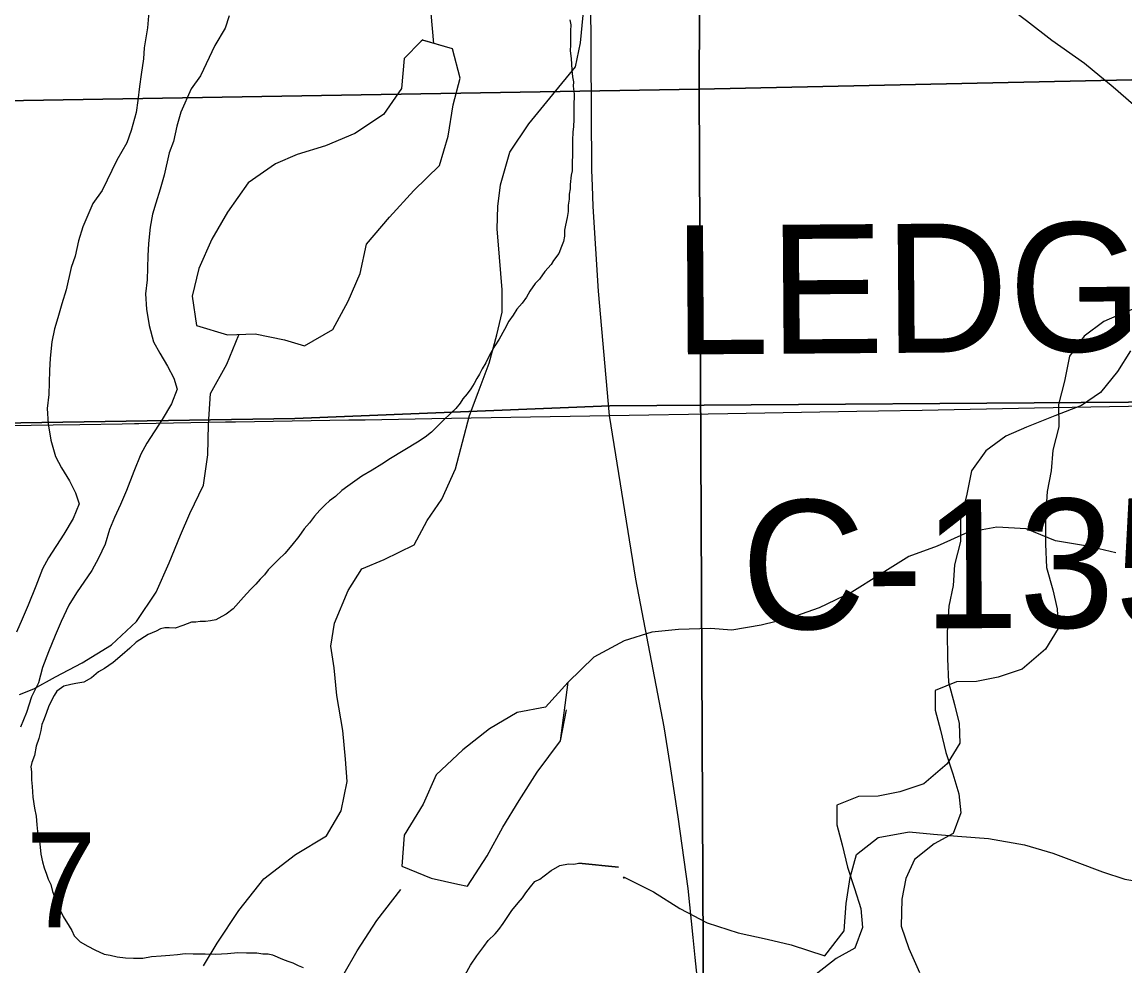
# Model space of a CAD drawing. Extents: x -21.1 to 50.3, y 0 to 22.1.
# Drawn here: x 3.1823 to 3.6686, y 17.5215 to 17.9373 of the extents above; entities that cross this region are included whole.
import ezdxf

# ---------------------------------------------------------------- set-up
doc = ezdxf.new("R2010")
doc.units = 0
for name, color, linetype in [('GM_X_County_Road', 7, 'Continuous'), ('GM_X_County_Road_Text', 7, 'Continuous'), ('GM_X_Major_River', 7, 'Continuous'), ('GM_X_Minor_Lake', 7, 'Continuous'), ('GM_X_Minor_River', 7, 'Continuous'), ('GM_X_Section', 7, 'Continuous'), ('GM_X_Section_Text', 7, 'Continuous'), ('GM_X_State_Route', 7, 'Continuous')]:
    doc.layers.add(name, color=color, linetype=linetype)

msp = doc.modelspace()

# ---------------------------------------------------------------- linework, layer by layer
at = {"layer": 'GM_X_County_Road'}
msp.add_lwpolyline([(3.44133, 17.76391), (3.49357, 17.7648), (3.55045, 17.76585), (3.55992, 17.76603), (3.57925, 17.76639), (3.62878, 17.7673), (3.67832, 17.76822)], dxfattribs=at)
at = {"layer": 'GM_X_Major_River'}
msp.add_lwpolyline([(3.53198, 18.01847), (3.54381, 18.00908), (3.5545, 18.00157), (3.56217, 17.99177), (3.57708, 17.97747), (3.58816, 17.96845), (3.59962, 17.9583), (3.61376, 17.94665), (3.62521, 17.93801), (3.63628, 17.92937), (3.65078, 17.91924), (3.66339, 17.90872), (3.67906, 17.89518)], dxfattribs=at)
at = {"layer": 'GM_X_Minor_Lake'}
for points in [[(3.35901, 17.92946), (3.35831, 17.92888), (3.35074, 17.92129), (3.34962, 17.90798), (3.34164, 17.89656), (3.3291, 17.88818), (3.31617, 17.88284), (3.30362, 17.87902), (3.29411, 17.87483), (3.28195, 17.86645), (3.27284, 17.85351), (3.266, 17.84171), (3.26032, 17.82877), (3.25729, 17.8166), (3.25921, 17.80367), (3.27292, 17.79951), (3.28509, 17.7999), (3.29803, 17.79726)], [(3.35889, 17.92935), (3.35831, 17.92888), (3.35074, 17.92129), (3.34962, 17.90798), (3.34164, 17.89656), (3.3291, 17.88818), (3.31617, 17.88284), (3.30362, 17.87902), (3.29411, 17.87483), (3.28195, 17.86645), (3.27284, 17.85351), (3.266, 17.84171), (3.26032, 17.82877), (3.25729, 17.8166), (3.25921, 17.80367), (3.27292, 17.79951), (3.28509, 17.7999), (3.29803, 17.79726)], [(3.29803, 17.79726), (3.30679, 17.79461), (3.31933, 17.80185), (3.32616, 17.81441), (3.33147, 17.82658), (3.33412, 17.83951), (3.34437, 17.85131), (3.35501, 17.86311), (3.36641, 17.87416), (3.37019, 17.88709), (3.37246, 17.90078), (3.37548, 17.91258), (3.37204, 17.9255), (3.35889, 17.92935)], [(3.29803, 17.79726), (3.30679, 17.79461), (3.31933, 17.80185), (3.32616, 17.81441), (3.33147, 17.82658), (3.33412, 17.83951), (3.34437, 17.85131), (3.35501, 17.86311), (3.36641, 17.87416), (3.37019, 17.88709), (3.37246, 17.90078), (3.37548, 17.91258), (3.37204, 17.9255), (3.3591, 17.92929)], [(3.42306, 17.64645), (3.41318, 17.63541), (3.40063, 17.63311), (3.38846, 17.62587), (3.37668, 17.61673), (3.3649, 17.60569), (3.35922, 17.59276), (3.35087, 17.57906), (3.34975, 17.56537), (3.36269, 17.56006), (3.37439, 17.55743)], [(3.42306, 17.64645), (3.41318, 17.63541), (3.40063, 17.63311), (3.38846, 17.62587), (3.37668, 17.61673), (3.3649, 17.60569), (3.35922, 17.59276), (3.35087, 17.57906), (3.34975, 17.56537), (3.36269, 17.56006), (3.37449, 17.55741)], [(3.37439, 17.55743), (3.37867, 17.55666), (3.38741, 17.56998), (3.39424, 17.58253), (3.40145, 17.59433), (3.40942, 17.60689), (3.41967, 17.62059), (3.42306, 17.64645)], [(3.37441, 17.55743), (3.37867, 17.55666), (3.38741, 17.56998), (3.39424, 17.58253), (3.40145, 17.59433), (3.40942, 17.60689), (3.41967, 17.62059), (3.42232, 17.63428)]]:
    msp.add_lwpolyline(points, dxfattribs=at)
at = {"layer": 'GM_X_Minor_River'}
for points in [[(3.40158, 18.01566), (3.39514, 18.00311), (3.38526, 17.99131), (3.37424, 17.98026), (3.36627, 17.96694), (3.36134, 17.95439), (3.3638, 17.92794)], [(3.23833, 17.94353), (3.23764, 17.93478), (3.2362, 17.92602), (3.23586, 17.92108), (3.23478, 17.91422), (3.23406, 17.9089), (3.23335, 17.90281), (3.23264, 17.89748), (3.23042, 17.88947), (3.22857, 17.88413), (3.22407, 17.87649), (3.21772, 17.86313), (3.21358, 17.8574), (3.20911, 17.84709), (3.20726, 17.84099), (3.2058, 17.83414), (3.20394, 17.82918), (3.20174, 17.81927), (3.19989, 17.81318), (3.19804, 17.80707), (3.19656, 17.80212), (3.19547, 17.79641), (3.19477, 17.78918), (3.19443, 17.78385), (3.19415, 17.7732), (3.19344, 17.76711), (3.19387, 17.76027), (3.19508, 17.75306), (3.19704, 17.74585), (3.19974, 17.74093), (3.20321, 17.73525), (3.20592, 17.72995), (3.20748, 17.72502), (3.20488, 17.71853), (3.20075, 17.71165), (3.19399, 17.70133), (3.19137, 17.69637), (3.1884, 17.68874), (3.18505, 17.68034), (3.18244, 17.67424), (3.17982, 17.66851)], [(3.27371, 17.93999), (3.27186, 17.93465), (3.26736, 17.92701), (3.26101, 17.91365), (3.25687, 17.90791), (3.2524, 17.89761), (3.25055, 17.89151), (3.24909, 17.88465), (3.24723, 17.87969), (3.24503, 17.86979), (3.24318, 17.86369), (3.24133, 17.85759), (3.23985, 17.85264), (3.23876, 17.84692), (3.23806, 17.83969), (3.23772, 17.83437), (3.23743, 17.82372), (3.23672, 17.81763), (3.23716, 17.81079), (3.23836, 17.80357), (3.24033, 17.79636), (3.24303, 17.79144), (3.2465, 17.78577), (3.24921, 17.78046), (3.25077, 17.77553), (3.24816, 17.76905), (3.24404, 17.76217), (3.23728, 17.75185), (3.23466, 17.74688), (3.23168, 17.73925), (3.22833, 17.73086), (3.22572, 17.72476), (3.22311, 17.71903), (3.22087, 17.71369), (3.21903, 17.70721), (3.21604, 17.7011), (3.21304, 17.69575), (3.20628, 17.68581), (3.2029, 17.68046), (3.19954, 17.67321)], [(3.26231, 17.52156), (3.26838, 17.53142), (3.27787, 17.54583), (3.28887, 17.55987), (3.3029, 17.57049), (3.31655, 17.57883), (3.323, 17.58983), (3.32566, 17.60273), (3.3249, 17.61259), (3.32377, 17.62511), (3.32113, 17.64066), (3.32, 17.65279), (3.31849, 17.66227), (3.32001, 17.67251), (3.32608, 17.68693), (3.33215, 17.69641), (3.34201, 17.70058), (3.35528, 17.70703), (3.36097, 17.71765), (3.36742, 17.72714), (3.37349, 17.74041), (3.37957, 17.76393), (3.38336, 17.77417), (3.3883, 17.78706), (3.39171, 17.79958), (3.39399, 17.80944), (3.394, 17.8193), (3.39287, 17.83371), (3.39174, 17.84623), (3.39212, 17.85609), (3.39326, 17.86557), (3.39744, 17.87998), (3.40579, 17.8925), (3.41641, 17.9054), (3.42627, 17.91754), (3.42855, 17.92816), (3.42969, 17.94029)], [(3.42387, 17.93835), (3.42422, 17.93606), (3.42418, 17.9334), (3.42413, 17.92998), (3.4241, 17.92731), (3.42406, 17.92465), (3.4244, 17.92122), (3.42471, 17.91627), (3.42505, 17.91323), (3.42539, 17.91094), (3.42537, 17.90904), (3.4257, 17.90561), (3.42568, 17.90371), (3.42565, 17.90181), (3.42561, 17.89915), (3.42558, 17.89687), (3.42555, 17.89458), (3.4255, 17.89116), (3.42509, 17.88888), (3.42504, 17.88508), (3.42501, 17.8828), (3.42498, 17.88052), (3.42495, 17.87824), (3.42491, 17.87596), (3.42489, 17.87405), (3.42486, 17.87177), (3.42445, 17.86988), (3.42401, 17.8657), (3.42399, 17.8638), (3.42357, 17.86152), (3.42354, 17.85924), (3.42313, 17.85658), (3.42309, 17.85392), (3.42267, 17.85126), (3.42186, 17.84785), (3.42145, 17.84558), (3.42142, 17.84291), (3.421, 17.84064), (3.42021, 17.83837), (3.41903, 17.83534), (3.41671, 17.83233), (3.41554, 17.83044)], [(3.41554, 17.83044), (3.41284, 17.82744), (3.41051, 17.82405), (3.40858, 17.82217), (3.40625, 17.81878), (3.40469, 17.81614), (3.40276, 17.81351), (3.40044, 17.81087), (3.39888, 17.80823), (3.39694, 17.8056), (3.39499, 17.80182), (3.39265, 17.79767), (3.3907, 17.79465), (3.38836, 17.7905), (3.3868, 17.7871), (3.38524, 17.78446), (3.38407, 17.78219), (3.3829, 17.78031), (3.38173, 17.77804), (3.38017, 17.77578), (3.37862, 17.77352), (3.37669, 17.77127), (3.37552, 17.76938), (3.37359, 17.76712), (3.37128, 17.76487), (3.36819, 17.76187), (3.36549, 17.75925), (3.3628, 17.75662), (3.3601, 17.75438), (3.35665, 17.75215), (3.34476, 17.74508), (3.34092, 17.74247), (3.3367, 17.73987), (3.3321, 17.73727), (3.32903, 17.73503), (3.32595, 17.73279), (3.32327, 17.73093), (3.32057, 17.7283), (3.31788, 17.72644), (3.31595, 17.72456), (3.31364, 17.72231), (3.31132, 17.71968), (3.309, 17.71667), (3.30668, 17.71404), (3.30435, 17.71065), (3.30125, 17.70689), (3.29816, 17.70313), (3.29546, 17.7005), (3.29353, 17.69863), (3.29084, 17.696), (3.28928, 17.69374), (3.28735, 17.69186), (3.28542, 17.68961), (3.28311, 17.68736), (3.28002, 17.68398), (3.27538, 17.67872), (3.27231, 17.67648), (3.27039, 17.67536), (3.26771, 17.67388), (3.26542, 17.67353), (3.26314, 17.67318), (3.26085, 17.67321), (3.25895, 17.67286), (3.25705, 17.67289), (3.25322, 17.67142), (3.24978, 17.67032), (3.24712, 17.67036), (3.24522, 17.67039), (3.24331, 17.67003), (3.2414, 17.66892), (3.23795, 17.66744), (3.23258, 17.66409), (3.22988, 17.66147), (3.22642, 17.65847), (3.22257, 17.6551), (3.21873, 17.65249), (3.21605, 17.65101), (3.21297, 17.64839), (3.20952, 17.64654), (3.20609, 17.64582), (3.2038, 17.64547), (3.20074, 17.64476), (3.19767, 17.64252), (3.1965, 17.64063), (3.19416, 17.6361), (3.19297, 17.63269), (3.19179, 17.62966), (3.191, 17.62778), (3.19059, 17.62512), (3.18978, 17.62171), (3.18859, 17.6183), (3.18777, 17.61413), (3.18659, 17.6111), (3.18618, 17.6092), (3.18653, 17.60692), (3.18649, 17.6035), (3.18682, 17.60045), (3.18714, 17.59588), (3.18783, 17.59093), (3.18855, 17.58749), (3.18887, 17.58369)], [(3.68097, 17.81431), (3.66844, 17.8093), (3.65932, 17.80545), (3.6506, 17.79894), (3.64418, 17.79017), (3.64196, 17.77914), (3.63935, 17.76887), (3.63941, 17.75899), (3.6368, 17.74872), (3.63609, 17.7396), (3.63424, 17.73048), (3.63354, 17.71907), (3.63361, 17.7073), (3.63405, 17.69705), (3.63677, 17.68718), (3.63872, 17.67884), (3.63915, 17.6701), (3.63349, 17.66095), (3.62326, 17.65216), (3.61262, 17.64868), (3.60312, 17.64673), (3.59436, 17.64668), (3.58487, 17.64283), (3.58492, 17.63409), (3.58725, 17.62537), (3.58959, 17.6155), (3.59269, 17.60602), (3.5954, 17.5973), (3.59621, 17.58895), (3.59284, 17.57981), (3.58449, 17.57521), (3.57577, 17.56832), (3.57201, 17.55994), (3.57016, 17.55082), (3.56985, 17.53904), (3.57333, 17.52918), (3.57796, 17.51857)], [(3.18125, 17.64101), (3.18754, 17.6435), (3.19704, 17.64883), (3.20883, 17.65493), (3.22175, 17.66293), (3.23277, 17.67321), (3.2415, 17.68615), (3.24719, 17.69909), (3.25212, 17.71126), (3.25629, 17.72077), (3.26236, 17.73333), (3.26424, 17.74664), (3.2646, 17.75995), (3.26535, 17.77364), (3.27255, 17.78658), (3.27786, 17.79951)], [(3.67102, 17.79247), (3.66536, 17.78332), (3.6578, 17.77416), (3.64945, 17.76842), (3.63768, 17.76379), (3.62515, 17.75879), (3.61603, 17.75493), (3.60731, 17.74843), (3.60089, 17.73966), (3.59867, 17.72863), (3.59606, 17.71836), (3.59612, 17.70848), (3.59351, 17.69821), (3.5928, 17.68909), (3.59095, 17.67996), (3.59025, 17.66856), (3.59032, 17.65678), (3.59076, 17.64653), (3.59348, 17.63667), (3.59543, 17.62832), (3.59586, 17.61959), (3.5902, 17.61044), (3.57997, 17.60164), (3.56934, 17.59817), (3.55983, 17.59621), (3.55108, 17.59616), (3.54158, 17.59231), (3.54163, 17.58357), (3.54396, 17.57485), (3.5463, 17.56499), (3.5494, 17.55551), (3.55212, 17.54679), (3.55292, 17.53843), (3.54955, 17.5293), (3.5412, 17.52469), (3.53248, 17.5178)], [(3.66459, 17.70341), (3.65203, 17.70644), (3.63795, 17.7087), (3.625, 17.71401), (3.61207, 17.71475), (3.59913, 17.71246), (3.58582, 17.70635), (3.57327, 17.70178), (3.56035, 17.69378), (3.54818, 17.68615), (3.53374, 17.67929), (3.52081, 17.67471), (3.50825, 17.67166), (3.49532, 17.66936), (3.48581, 17.6701), (3.47173, 17.66971), (3.45993, 17.66855), (3.44777, 17.66473), (3.43446, 17.65749), (3.42306, 17.64645)], [(3.19954, 17.67321), (3.19693, 17.6671), (3.19395, 17.65985), (3.19135, 17.65299), (3.18951, 17.64613), (3.18652, 17.64002), (3.18429, 17.63316), (3.18169, 17.62667)], [(3.18887, 17.58369), (3.18921, 17.58064), (3.18993, 17.57758), (3.19026, 17.57378), (3.1906, 17.57073), (3.19131, 17.5673), (3.19203, 17.56462), (3.19314, 17.56195), (3.19387, 17.55965), (3.19498, 17.55736), (3.1957, 17.5543), (3.19716, 17.55048), (3.19901, 17.54627), (3.20049, 17.54321), (3.20309, 17.53899), (3.20421, 17.53707), (3.20532, 17.53478), (3.20794, 17.53208), (3.21134, 17.53013), (3.21436, 17.52857), (3.21852, 17.52661), (3.22117, 17.52619), (3.2242, 17.52539), (3.228, 17.52495), (3.23143, 17.52491), (3.23561, 17.52485), (3.23942, 17.52556), (3.24361, 17.52588), (3.24742, 17.52621), (3.25085, 17.52654), (3.25427, 17.52687), (3.2577, 17.52683), (3.26302, 17.52675), (3.26758, 17.52669), (3.27291, 17.527), (3.27748, 17.52732), (3.28128, 17.52726), (3.28395, 17.52723), (3.28585, 17.5272), (3.28851, 17.52678), (3.29079, 17.52675), (3.29268, 17.52635), (3.29722, 17.52438), (3.29949, 17.52359), (3.30176, 17.5228), (3.30403, 17.52162), (3.3063, 17.52083)], [(3.4479, 17.56001), (3.44749, 17.56074), (3.46068, 17.55408), (3.47234, 17.54669), (3.4844, 17.54042), (3.49801, 17.53604), (3.51088, 17.53319), (3.52147, 17.53075), (3.53621, 17.52596), (3.54474, 17.53685), (3.54568, 17.54899), (3.54738, 17.56036), (3.5502, 17.57058), (3.55981, 17.57803), (3.57352, 17.58048), (3.58414, 17.57956), (3.59476, 17.57864), (3.60842, 17.57767), (3.62433, 17.57477), (3.63681, 17.57116), (3.64738, 17.5672), (3.6587, 17.56286), (3.66853, 17.55967), (3.68103, 17.55758)], [(3.37776, 17.51757), (3.3801, 17.52172), (3.38282, 17.52586), (3.38592, 17.53001), (3.38786, 17.53264), (3.39094, 17.53564), (3.39249, 17.53752), (3.39443, 17.54016), (3.39598, 17.54242), (3.39831, 17.54581), (3.40102, 17.54919), (3.40295, 17.55145), (3.4045, 17.55371), (3.40644, 17.55635), (3.40838, 17.5586), (3.41067, 17.55971), (3.41259, 17.56121), (3.41567, 17.56344), (3.4195, 17.56567), (3.42331, 17.56638), (3.4256, 17.56635), (3.42788, 17.5667), (3.44529, 17.56491), (3.42788, 17.5667)], [(3.1841, 17.43844), (3.22939, 17.39525), (3.23621, 17.40666), (3.24762, 17.4139), (3.25559, 17.4257), (3.26471, 17.4375), (3.26659, 17.44967), (3.27304, 17.4626), (3.28405, 17.47517), (3.29697, 17.48697), (3.30761, 17.49763), (3.31825, 17.50563), (3.32432, 17.51818), (3.33002, 17.52808), (3.33875, 17.5414), (3.34938, 17.5551)]]:
    msp.add_lwpolyline(points, dxfattribs=at)
at = {"layer": 'GM_X_Section'}
for points in [[(4.50596, 18.94006), (4.50247, 17.98887), (4.50289, 17.92975), (3.48086, 17.90781), (3.48506, 18.92038)], [(3.48506, 18.92038), (3.48086, 17.90781), (2.49066, 17.89119), (2.48311, 18.9064)], [(3.48086, 17.90781), (4.50289, 17.92975), (4.49435, 16.93023), (4.49436, 16.90218), (3.4856, 16.89423)], [(2.49066, 17.89119), (3.48086, 17.90781), (3.4856, 16.89423), (2.97553, 16.89271), (2.47912, 16.87744)]]:
    msp.add_lwpolyline(points, close=True, dxfattribs=at)
at = {"layer": 'GM_X_State_Route'}
msp.add_lwpolyline([(6.52955, 20.9), (2.1, 20.9), (2.1, 17.74017), (2.42851, 17.74626), (2.73209, 17.75291), (3.03298, 17.75833), (3.3026, 17.76263), (3.44154, 17.76826), (3.94025, 17.77171), (5.33072, 17.79178), (6.52196, 17.81036), (6.52225, 18.35692), (6.52255, 18.97782), (6.52273, 19.34666), (6.52977, 20.39859)], close=True, dxfattribs=at)
for points in [[(3.44133, 17.76391), (3.43644, 17.81881), (3.43413, 17.85608), (3.43382, 17.86523), (3.43351, 17.87209), (3.43302, 17.97488)], [(6.51283, 14.60317), (6.5142, 14.9441), (6.51464, 15.03489), (6.514, 15.09364), (6.51465, 15.30312), (6.51595, 15.49226), (6.51982, 16.08256), (6.52123, 16.24517), (6.52315, 16.46813), (6.52222, 16.85672), (6.52013, 17.69645), (6.52053, 17.72081), (6.52196, 17.81036), (5.33072, 17.79178), (3.94025, 17.77171), (3.44154, 17.76826), (3.3026, 17.76263), (3.03298, 17.75833), (2.73209, 17.75291), (2.42851, 17.74626), (2.1, 17.74017), (2.1, 14.1)], [(3.23195, 17.76046), (3.23377, 17.76049), (3.26443, 17.76099), (3.27196, 17.76112), (3.27637, 17.76119), (3.32639, 17.76201), (3.33355, 17.76212), (3.36299, 17.76258), (3.44133, 17.76391)], [(3.5273, 17.2658), (3.52475, 17.27952), (3.51947, 17.30794), (3.51106, 17.35152), (3.50647, 17.37583), (3.49256, 17.44693), (3.48231, 17.50168), (3.48002, 17.51681), (3.47905, 17.5251), (3.47818, 17.53397), (3.47604, 17.5555), (3.47161, 17.58715), (3.46809, 17.61024), (3.46549, 17.62676), (3.45295, 17.6919), (3.44133, 17.76391)], [(3.16681, 17.7594), (3.19609, 17.75987), (3.20785, 17.76007), (3.2265, 17.76037), (3.23195, 17.76046)]]:
    msp.add_lwpolyline(points, dxfattribs=at)

# ---------------------------------------------------------------- texts
at = {"layer": 'GM_X_County_Road_Text'}
for s, rotation, p in [('LEDGE', 0.4195, (3.46964, 17.79083)), ('C-135', 0.2753, (3.49945, 17.66976))]:
    msp.add_text(s, height=0.056818, rotation=rotation, dxfattribs=at).set_placement(p)
at = {"layer": 'GM_X_Section_Text'}
msp.add_text('7', height=0.04186, rotation=0, dxfattribs=at).set_placement((3.18402, 17.53849))

doc.saveas('drawing.dxf')
